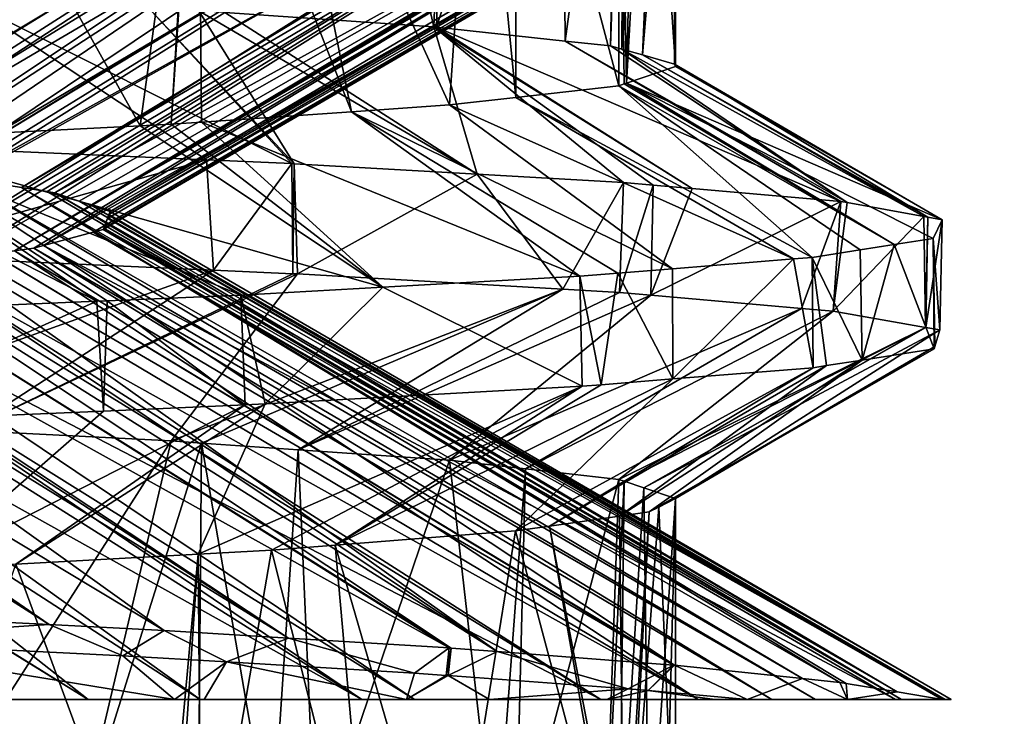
# Model space of a CAD drawing. Extents: x 0 to 200, y 18 to 95.
# Tile 410 of 491: x 183.37 to 185.14, y 61.2 to 62.45. Entities that reach past the tile are written whole.
import ezdxf

# ---------------------------------------------------------------- set-up
doc = ezdxf.new("R2010")
doc.units = 0

msp = doc.modelspace()

# ---------------------------------------------------------------- linework, layer by layer
for points in [[(185.626404, 67.22702, 35.617851), (185.626404, 22.227015, 35.617851), (182.969574, 22.227015, 33.419941)], [(182.969574, 67.22702, 33.419941), (185.626404, 67.22702, 35.617851), (182.969574, 22.227015, 33.419941)], [(182.969574, 67.22702, 58.580059), (182.969574, 22.227015, 58.580059), (185.626404, 22.227015, 56.382149)], [(185.626404, 67.22702, 56.382149), (182.969574, 67.22702, 58.580059), (185.626404, 22.227015, 56.382149)], [(183.279404, 63.169758, 40.175262), (183.685013, 63.148701, 40.789776), (182.116959, 62.262306, 41.242191)], [(183.946762, 63.171124, 42.694935), (183.739487, 62.46257, 42.158508), (184.115219, 62.437252, 43.120914)], [(184.143631, 63.157505, 43.214535), (183.946762, 63.171124, 42.694935), (184.115219, 62.437252, 43.120914)], [(182.116959, 62.262306, 41.242191), (183.685013, 63.148701, 40.789776), (182.382126, 62.245472, 41.665428)], [(183.685013, 63.148701, 40.789776), (183.736954, 63.145466, 40.890209), (182.382126, 62.245472, 41.665428)], [(182.382126, 62.245472, 41.665428), (183.736954, 63.145466, 40.890209), (182.462936, 62.240345, 41.794407)], [(183.736954, 63.145466, 40.890209), (183.87175, 63.137074, 41.150833), (182.462936, 62.240345, 41.794407)], [(184.143631, 63.157505, 43.214535), (184.115219, 62.437252, 43.120914), (184.120178, 62.436714, 43.142372)], [(184.345795, 63.134525, 44.130291), (184.143631, 63.157505, 43.214535), (184.120178, 62.436714, 43.142372)], [(182.462936, 62.240345, 41.794407), (183.87175, 63.137074, 41.150833), (182.492111, 62.238056, 41.855762)], [(183.87175, 63.137074, 41.150833), (184.127258, 63.12117, 41.644821), (182.492111, 62.238056, 41.855762)], [(184.345795, 63.134525, 44.130291), (184.120178, 62.436714, 43.142372), (184.351562, 62.411549, 44.14275)], [(184.447937, 63.122913, 44.592968), (184.345795, 63.134525, 44.130291), (184.351562, 62.411549, 44.14275)], [(182.492111, 62.238056, 41.855762), (184.127258, 63.12117, 41.644821), (182.707123, 62.221184, 42.307812)], [(182.707123, 62.221184, 42.307812), (184.127258, 63.12117, 41.644821), (182.801224, 62.213802, 42.505669)], [(184.127258, 63.12117, 41.644821), (184.186737, 63.117466, 41.759819), (182.801224, 62.213802, 42.505669)], [(182.801224, 62.213802, 42.505669), (184.186737, 63.117466, 41.759819), (182.895935, 62.206364, 42.704826)], [(184.186737, 63.117466, 41.759819), (184.448196, 63.096851, 42.431469), (182.895935, 62.206364, 42.704826)], [(184.447937, 63.122913, 44.592968), (184.351562, 62.411549, 44.14275), (184.433334, 62.402657, 44.496227)], [(184.457733, 63.119595, 44.728012), (184.447937, 63.122913, 44.592968), (184.433334, 62.402657, 44.496227)], [(184.457733, 63.119595, 44.728012), (184.433334, 62.402657, 44.496227), (184.4534, 62.396942, 44.728508)], [(184.521637, 63.097946, 45.608974), (184.457733, 63.119595, 44.728012), (184.4534, 62.396942, 44.728508)], [(182.895935, 62.206364, 42.704826), (184.448196, 63.096851, 42.431469), (182.987015, 62.196873, 42.971405)], [(182.987015, 62.196873, 42.971405), (184.448196, 63.096851, 42.431469), (183.057358, 62.189541, 43.177296)], [(184.448196, 63.096851, 42.431469), (184.582916, 63.086231, 42.777534), (183.057358, 62.189541, 43.177296)], [(184.521637, 63.097946, 45.608974), (184.4534, 62.396942, 44.728508), (184.490463, 62.386398, 45.15733)], [(184.549988, 63.088337, 46), (184.521637, 63.097946, 45.608974), (184.490463, 62.386398, 45.15733)], [(183.057358, 62.189541, 43.177296), (184.582916, 63.086231, 42.777534), (183.220306, 62.172554, 43.654224)], [(184.582916, 63.086231, 42.777534), (184.699768, 63.073479, 43.207832), (183.220306, 62.172554, 43.654224)], [(184.699768, 63.073479, 43.207832), (184.708389, 63.07254, 43.239563), (183.220306, 62.172554, 43.654224)], [(183.220306, 62.172554, 43.654224), (184.708389, 63.07254, 43.239563), (183.26619, 62.165287, 43.86488)], [(184.708389, 63.07254, 43.239563), (184.869125, 63.054996, 43.831474), (183.26619, 62.165287, 43.86488)], [(184.549988, 63.088337, 46), (184.490463, 62.386398, 45.15733), (184.548492, 62.369881, 45.828873)], [(184.502625, 63.0648, 46.959862), (184.549988, 63.088337, 46), (184.549988, 62.365692, 46)], [(184.549988, 63.088337, 46), (184.548492, 62.369881, 45.828873), (184.549988, 62.365692, 46)], [(183.26619, 62.165287, 43.86488), (184.869125, 63.054996, 43.831474), (183.374344, 62.14814, 44.362003)], [(184.869125, 63.054996, 43.831474), (184.907166, 63.04813, 44.068512), (183.374344, 62.14814, 44.362003)], [(184.262329, 63.030205, 48.35088), (184.449127, 63.057095, 47.269615), (184.447937, 62.33112, 47.407032)], [(184.449127, 63.057095, 47.269615), (184.457733, 62.334438, 47.271988), (184.447937, 62.33112, 47.407032)], [(184.449127, 63.057095, 47.269615), (184.478638, 63.061344, 47.098774), (184.462006, 62.335888, 47.212948)], [(184.449127, 63.057095, 47.269615), (184.462006, 62.335888, 47.212948), (184.457733, 62.334438, 47.271988)], [(184.502625, 63.0648, 46.959862), (184.549988, 62.365692, 46), (184.462006, 62.335888, 47.212948)], [(184.478638, 63.061344, 47.098774), (184.502625, 63.0648, 46.959862), (184.462006, 62.335888, 47.212948)], [(183.374344, 62.14814, 44.362003), (184.907166, 63.04813, 44.068512), (183.420624, 62.1408, 44.574749)], [(183.420624, 62.1408, 44.574749), (184.907166, 63.04813, 44.068512), (183.434372, 62.138622, 44.637962)], [(184.907166, 63.04813, 44.068512), (185.04213, 63.023766, 44.909794), (183.434372, 62.138622, 44.637962)], [(183.434372, 62.138622, 44.637962), (185.04213, 63.023766, 44.909794), (183.477798, 62.123734, 45.077522)], [(183.477798, 62.123734, 45.077522), (185.04213, 63.023766, 44.909794), (183.499435, 62.116318, 45.296543)], [(185.04213, 63.023766, 44.909794), (185.067856, 63.009884, 45.39439), (183.499435, 62.116318, 45.296543)], [(183.823685, 62.995613, 49.692619), (184.192703, 63.024715, 48.563858), (184.143631, 62.296524, 48.785465)], [(184.192703, 63.024715, 48.563858), (184.26297, 62.310089, 48.244911), (184.143631, 62.296524, 48.785465)], [(184.192703, 63.024715, 48.563858), (184.262329, 63.030205, 48.35088), (184.26297, 62.310089, 48.244911)], [(184.262329, 63.030205, 48.35088), (184.447937, 62.33112, 47.407032), (184.26297, 62.310089, 48.244911)], [(183.499435, 62.116318, 45.296543), (185.067856, 63.009884, 45.39439), (183.533493, 62.104641, 45.641262)], [(185.067856, 63.009884, 45.39439), (185.087234, 62.999424, 45.759663), (183.533493, 62.104641, 45.641262)], [(183.195892, 62.961018, 50.956955), (183.687607, 62.988113, 49.966686), (183.587372, 62.259098, 50.20652)], [(185.099991, 62.992538, 46), (185.067764, 62.975227, 46.607845), (183.522095, 62.075146, 46.516434)], [(183.528625, 62.092064, 46.014538), (185.099991, 62.992538, 46), (183.522095, 62.075146, 46.516434)], [(185.087234, 62.999424, 45.759663), (185.099991, 62.992538, 46), (183.528625, 62.092064, 46.014538)], [(183.531479, 62.099442, 45.795513), (185.087234, 62.999424, 45.759663), (183.528625, 62.092064, 46.014538)], [(183.533493, 62.104641, 45.641262), (185.087234, 62.999424, 45.759663), (183.531479, 62.099442, 45.795513)], [(183.687607, 62.988113, 49.966686), (183.643478, 62.261929, 50.105511), (183.587372, 62.259098, 50.20652)], [(183.691849, 62.988346, 49.95813), (183.6978, 62.265686, 49.96217), (183.643478, 62.261929, 50.105511)], [(183.687607, 62.988113, 49.966686), (183.691849, 62.988346, 49.95813), (183.643478, 62.261929, 50.105511)], [(183.691849, 62.988346, 49.95813), (183.823685, 62.995613, 49.692619), (183.967255, 62.284325, 49.250977)], [(183.691849, 62.988346, 49.95813), (183.967255, 62.284325, 49.250977), (183.6978, 62.265686, 49.96217)], [(183.823685, 62.995613, 49.692619), (184.143631, 62.296524, 48.785465), (183.967255, 62.284325, 49.250977)], [(185.067764, 62.975227, 46.607845), (185.042053, 62.961426, 47.092564), (183.502945, 62.067802, 46.733135)], [(183.521179, 62.072746, 46.587666), (185.067764, 62.975227, 46.607845), (183.502945, 62.067802, 46.733135)], [(183.522095, 62.075146, 46.516434), (185.067764, 62.975227, 46.607845), (183.521179, 62.072746, 46.587666)], [(183.195892, 62.961018, 50.956955), (183.587372, 62.259098, 50.20652), (183.087265, 62.23386, 51.10672)], [(185.042053, 62.961426, 47.092564), (184.890457, 62.934097, 48.035847), (183.413528, 62.043564, 47.446774)], [(183.502945, 62.067802, 46.733135), (185.042053, 62.961426, 47.092564), (183.413528, 62.043564, 47.446774)], [(183.396118, 62.038841, 47.585739), (184.890457, 62.934097, 48.035847), (183.361526, 62.033943, 47.726845)], [(184.890457, 62.934097, 48.035847), (184.868546, 62.930149, 48.172188), (183.361526, 62.033943, 47.726845)], [(183.413528, 62.043564, 47.446774), (184.890457, 62.934097, 48.035847), (183.396118, 62.038841, 47.585739)], [(183.361526, 62.033943, 47.726845), (184.857254, 62.928917, 48.213676), (183.258331, 62.019337, 48.147785)], [(184.857254, 62.928917, 48.213676), (184.68161, 62.909782, 48.859268), (183.258331, 62.019337, 48.147785)], [(184.868546, 62.930149, 48.172188), (184.857254, 62.928917, 48.213676), (183.361526, 62.033943, 47.726845)], [(183.156036, 62.00486, 48.565002), (184.582672, 62.899006, 49.2229), (182.9543, 61.98531, 49.108822)], [(184.582672, 62.899006, 49.2229), (184.411011, 62.885471, 49.663925), (182.9543, 61.98531, 49.108822)], [(183.189697, 62.009624, 48.4277), (184.68161, 62.909782, 48.859268), (183.156036, 62.00486, 48.565002)], [(184.68161, 62.909782, 48.859268), (184.582672, 62.899006, 49.2229), (183.156036, 62.00486, 48.565002)], [(183.258331, 62.019337, 48.147785), (184.68161, 62.909782, 48.859268), (183.189697, 62.009624, 48.4277)], [(182.9543, 61.98531, 49.108822), (184.411011, 62.885471, 49.663925), (182.877411, 61.977859, 49.316109)], [(184.411011, 62.885471, 49.663925), (184.186127, 62.867737, 50.241669), (182.877411, 61.977859, 49.316109)], [(182.671585, 61.960957, 49.772564), (184.079681, 62.861115, 50.447453), (182.571899, 61.953541, 49.968758)], [(184.079681, 62.861115, 50.447453), (183.688324, 62.83675, 51.203987), (182.571899, 61.953541, 49.968758)], [(182.806793, 61.971016, 49.506474), (184.144135, 62.865128, 50.322853), (182.671585, 61.960957, 49.772564)], [(184.144135, 62.865128, 50.322853), (184.079681, 62.861115, 50.447453), (182.671585, 61.960957, 49.772564)], [(182.877411, 61.977859, 49.316109), (184.186127, 62.867737, 50.241669), (182.806793, 61.971016, 49.506474)], [(184.186127, 62.867737, 50.241669), (184.144135, 62.865128, 50.322853), (182.806793, 61.971016, 49.506474)], [(183.68335, 62.836441, 51.213604), (183.220184, 62.812412, 51.91449), (181.943344, 61.912258, 51.017681)], [(182.221558, 61.929218, 50.59845), (183.68335, 62.836441, 51.213604), (181.943344, 61.912258, 51.017681)], [(183.688324, 62.83675, 51.203987), (183.68335, 62.836441, 51.213604), (182.221558, 61.929218, 50.59845)], [(182.342621, 61.9366, 50.416016), (183.688324, 62.83675, 51.203987), (182.221558, 61.929218, 50.59845)], [(182.351181, 61.937119, 50.403122), (183.688324, 62.83675, 51.203987), (182.342621, 61.9366, 50.416016)], [(182.571899, 61.953541, 49.968758), (183.688324, 62.83675, 51.203987), (182.351181, 61.937119, 50.403122)], [(183.266724, 62.488461, 41.216736), (183.129547, 62.223175, 40.042664), (183.706787, 62.197784, 40.968765)], [(183.601837, 62.471848, 41.805954), (183.266724, 62.488461, 41.216736), (183.85997, 62.191048, 41.214531)], [(183.266724, 62.488461, 41.216736), (183.706787, 62.197784, 40.968765), (183.85997, 62.191048, 41.214531)], [(183.693115, 62.465698, 42.039761), (183.601837, 62.471848, 41.805954), (183.864212, 62.190861, 41.22134)], [(183.601837, 62.471848, 41.805954), (183.85997, 62.191048, 41.214531), (183.864212, 62.190861, 41.22134)], [(183.739487, 62.46257, 42.158508), (183.693115, 62.465698, 42.039761), (184.193314, 62.171932, 41.964523)], [(183.693115, 62.465698, 42.039761), (183.864212, 62.190861, 41.22134), (184.193314, 62.171932, 41.964523)], [(184.115219, 62.437252, 43.120914), (183.739487, 62.46257, 42.158508), (184.193314, 62.171932, 41.964523)], [(184.120178, 62.436714, 43.142372), (184.115219, 62.437252, 43.120914), (184.580246, 62.146091, 43.001072)], [(184.115219, 62.437252, 43.120914), (184.509689, 62.152195, 42.748905), (184.580246, 62.146091, 43.001072)], [(184.115219, 62.437252, 43.120914), (184.456497, 62.156796, 42.558846), (184.509689, 62.152195, 42.748905)], [(184.115219, 62.437252, 43.120914), (184.193314, 62.171932, 41.964523), (184.456497, 62.156796, 42.558846)], [(184.351562, 62.411549, 44.14275), (184.120178, 62.436714, 43.142372), (184.846954, 62.123013, 43.954273)], [(184.120178, 62.436714, 43.142372), (184.580246, 62.146091, 43.001072), (184.846954, 62.123013, 43.954273)], [(184.433334, 62.402657, 44.496227), (184.351562, 62.411549, 44.14275), (184.858383, 62.120934, 44.042862)], [(184.351562, 62.411549, 44.14275), (184.846954, 62.123013, 43.954273), (184.858383, 62.120934, 44.042862)], [(184.4534, 62.396942, 44.728508), (184.433334, 62.402657, 44.496227), (184.858383, 62.120934, 44.042862)], [(184.490463, 62.386398, 45.15733), (184.4534, 62.396942, 44.728508), (184.996628, 62.095764, 45.113876)], [(184.4534, 62.396942, 44.728508), (184.858383, 62.120934, 44.042862), (184.996628, 62.095764, 45.113876)], [(184.548492, 62.369881, 45.828873), (184.490463, 62.386398, 45.15733), (185.003769, 62.094463, 45.169209)], [(184.490463, 62.386398, 45.15733), (184.996628, 62.095764, 45.113876), (185.003769, 62.094463, 45.169209)], [(184.462006, 62.335888, 47.212948), (184.549988, 62.365692, 46), (185.029434, 62.089794, 45.368027)], [(184.549988, 62.365692, 46), (184.548492, 62.369881, 45.828873), (185.029434, 62.089794, 45.368027)], [(184.548492, 62.369881, 45.828873), (185.003769, 62.094463, 45.169209), (185.029434, 62.089794, 45.368027)], [(184.26297, 62.310089, 48.244911), (184.447937, 62.33112, 47.407032), (184.795898, 62.022354, 48.249577)], [(184.447937, 62.33112, 47.407032), (184.457733, 62.334438, 47.271988), (184.943207, 62.045353, 47.272163)], [(184.447937, 62.33112, 47.407032), (184.882233, 62.035835, 47.67672), (184.795898, 62.022354, 48.249577)], [(184.447937, 62.33112, 47.407032), (184.943207, 62.045353, 47.272163), (184.882233, 62.035835, 47.67672)], [(184.457733, 62.334438, 47.271988), (184.462006, 62.335888, 47.212948), (184.943207, 62.045353, 47.272163)], [(184.462006, 62.335888, 47.212948), (185.013382, 62.056305, 46.806618), (184.943207, 62.045353, 47.272163)], [(184.462006, 62.335888, 47.212948), (185.029434, 62.089794, 45.368027), (185.013382, 62.056305, 46.806618)], [(183.967255, 62.284325, 49.250977), (184.143631, 62.296524, 48.785465), (184.544556, 62.001873, 49.092533)], [(184.143631, 62.296524, 48.785465), (184.26297, 62.310089, 48.244911), (184.762238, 62.019611, 48.362446)], [(184.143631, 62.296524, 48.785465), (184.762238, 62.019611, 48.362446), (184.544556, 62.001873, 49.092533)], [(184.26297, 62.310089, 48.244911), (184.795898, 62.022354, 48.249577), (184.762238, 62.019611, 48.362446)], [(183.6978, 62.265686, 49.96217), (183.967255, 62.284325, 49.250977), (184.377731, 61.988274, 49.652081)], [(183.967255, 62.284325, 49.250977), (184.446289, 61.993862, 49.422142), (184.377731, 61.988274, 49.652081)], [(183.967255, 62.284325, 49.250977), (184.544556, 62.001873, 49.092533), (184.446289, 61.993862, 49.422142)], [(183.017181, 61.382652, 39.789715), (181.999359, 62.269775, 41.054474), (183.423767, 61.361843, 40.39299)], [(181.999359, 62.269775, 41.054474), (182.116959, 62.262306, 41.242191), (183.423767, 61.361843, 40.39299)], [(183.423767, 61.361843, 40.39299), (182.116959, 62.262306, 41.242191), (183.630676, 61.351254, 40.700005)], [(182.116959, 62.262306, 41.242191), (182.382126, 62.245472, 41.665428), (183.630676, 61.351254, 40.700005)], [(183.087265, 62.23386, 51.10672), (183.587372, 62.259098, 50.20652), (184.023972, 61.968636, 50.416664)], [(183.587372, 62.259098, 50.20652), (183.643478, 62.261929, 50.105511), (184.023972, 61.968636, 50.416664)], [(183.643478, 62.261929, 50.105511), (183.6978, 62.265686, 49.96217), (184.023972, 61.968636, 50.416664)], [(183.6978, 62.265686, 49.96217), (184.377731, 61.988274, 49.652081), (184.023972, 61.968636, 50.416664)], [(183.630676, 61.351254, 40.700005), (182.382126, 62.245472, 41.665428), (183.854401, 61.337593, 41.121899)], [(182.382126, 62.245472, 41.665428), (182.462936, 62.240345, 41.794407), (183.854401, 61.337593, 41.121899)], [(182.462936, 62.240345, 41.794407), (182.492111, 62.238056, 41.855762), (183.854401, 61.337593, 41.121899)], [(183.854401, 61.337593, 41.121899), (182.492111, 62.238056, 41.855762), (184.143158, 61.319965, 41.666428)], [(182.492111, 62.238056, 41.855762), (182.707123, 62.221184, 42.307812), (184.143158, 61.319965, 41.666428)], [(182.957947, 62.227333, 51.339497), (183.087265, 62.23386, 51.10672), (183.509857, 61.94342, 51.365265)], [(182.957947, 62.227333, 51.339497), (183.509857, 61.94342, 51.365265), (182.987976, 61.921165, 52.164799)], [(183.087265, 62.23386, 51.10672), (183.528275, 61.944206, 51.337048), (183.509857, 61.94342, 51.365265)], [(183.087265, 62.23386, 51.10672), (183.768265, 61.954437, 50.96936), (183.528275, 61.944206, 51.337048)], [(183.087265, 62.23386, 51.10672), (184.023972, 61.968636, 50.416664), (183.768265, 61.954437, 50.96936)], [(183.706787, 62.197784, 40.968765), (183.129547, 62.223175, 40.042664), (183.099396, 62.026653, 39.990429)], [(184.143158, 61.319965, 41.666428), (182.707123, 62.221184, 42.307812), (184.146851, 61.319687, 41.675602)], [(182.707123, 62.221184, 42.307812), (182.801224, 62.213802, 42.505669), (184.146851, 61.319687, 41.675602)], [(184.146851, 61.319687, 41.675602), (182.801224, 62.213802, 42.505669), (184.229553, 61.313347, 41.881145)], [(182.801224, 62.213802, 42.505669), (182.895935, 62.206364, 42.704826), (184.229553, 61.313347, 41.881145)], [(182.895935, 62.206364, 42.704826), (182.987015, 62.196873, 42.971405), (184.229553, 61.313347, 41.881145)], [(184.229553, 61.313347, 41.881145), (182.987015, 62.196873, 42.971405), (184.54631, 61.289074, 42.668308)], [(182.987015, 62.196873, 42.971405), (183.057358, 62.189541, 43.177296), (184.54631, 61.289074, 42.668308)], [(184.54631, 61.289074, 42.668308), (183.057358, 62.189541, 43.177296), (184.548096, 61.288937, 42.672737)], [(183.057358, 62.189541, 43.177296), (183.220306, 62.172554, 43.654224), (184.548096, 61.288937, 42.672737)], [(183.706787, 62.197784, 40.968765), (183.099396, 62.026653, 39.990429), (183.71936, 61.999329, 40.984501)], [(183.85997, 62.191048, 41.214531), (183.706787, 62.197784, 40.968765), (183.71936, 61.999329, 40.984501)], [(183.85997, 62.191048, 41.214531), (183.71936, 61.999329, 40.984501), (183.862045, 61.993042, 41.213291)], [(183.864212, 62.190861, 41.22134), (183.85997, 62.191048, 41.214531), (183.862045, 61.993042, 41.213291)], [(183.864212, 62.190861, 41.22134), (183.862045, 61.993042, 41.213291), (183.870575, 61.992664, 41.226959)], [(184.193314, 62.171932, 41.964523), (183.864212, 62.190861, 41.22134), (183.870575, 61.992664, 41.226959)], [(184.548096, 61.288937, 42.672737), (183.220306, 62.172554, 43.654224), (184.778305, 61.264801, 43.484253)], [(183.220306, 62.172554, 43.654224), (183.26619, 62.165287, 43.86488), (184.778305, 61.264801, 43.484253)], [(184.193314, 62.171932, 41.964523), (183.870575, 61.992664, 41.226959), (184.347183, 61.96497, 42.314075)], [(184.456497, 62.156796, 42.558846), (184.193314, 62.171932, 41.964523), (184.347183, 61.96497, 42.314075)], [(184.778305, 61.264801, 43.484253), (183.26619, 62.165287, 43.86488), (184.845398, 61.257763, 43.720821)], [(183.26619, 62.165287, 43.86488), (183.374344, 62.14814, 44.362003), (184.845398, 61.257763, 43.720821)], [(184.456497, 62.156796, 42.558846), (184.347183, 61.96497, 42.314075), (184.449463, 61.959026, 42.547344)], [(184.509689, 62.152195, 42.748905), (184.456497, 62.156796, 42.558846), (184.449463, 61.959026, 42.547344)], [(184.509689, 62.152195, 42.748905), (184.449463, 61.959026, 42.547344), (184.50589, 61.954121, 42.749996)], [(184.580246, 62.146091, 43.001072), (184.509689, 62.152195, 42.748905), (184.50589, 61.954121, 42.749996)], [(184.856598, 61.255898, 43.786236), (183.374344, 62.14814, 44.362003), (184.948257, 61.240585, 44.322025)], [(183.374344, 62.14814, 44.362003), (183.420624, 62.1408, 44.574749), (184.948257, 61.240585, 44.322025)], [(184.845398, 61.257763, 43.720821), (183.374344, 62.14814, 44.362003), (184.856598, 61.255898, 43.786236)], [(183.420624, 62.1408, 44.574749), (183.434372, 62.138622, 44.637962), (184.948257, 61.240585, 44.322025)], [(184.948257, 61.240585, 44.322025), (183.434372, 62.138622, 44.637962), (185.02948, 61.227016, 44.796772)], [(183.434372, 62.138622, 44.637962), (183.477798, 62.123734, 45.077522), (185.02948, 61.227016, 44.796772)], [(184.846954, 62.123013, 43.954273), (184.580246, 62.146091, 43.001072), (184.50589, 61.954121, 42.749996)], [(183.477798, 62.123734, 45.077522), (185.035019, 61.227016, 45.171268), (185.02948, 61.227016, 44.796772)], [(183.477798, 62.123734, 45.077522), (183.499435, 62.116318, 45.296543), (185.035019, 61.227016, 45.171268)], [(184.846954, 62.123013, 43.954273), (184.50589, 61.954121, 42.749996), (184.776413, 61.930611, 43.721466)], [(184.846954, 62.123013, 43.954273), (184.776413, 61.930611, 43.721466), (184.833344, 61.925663, 43.925945)], [(184.858383, 62.120934, 44.042862), (184.846954, 62.123013, 43.954273), (184.833344, 61.925663, 43.925945)], [(184.996628, 62.095764, 45.113876), (184.858383, 62.120934, 44.042862), (184.833344, 61.925663, 43.925945)], [(183.499435, 62.116318, 45.296543), (185.04567, 61.227016, 45.889671), (185.035019, 61.227016, 45.171268)], [(183.499435, 62.116318, 45.296543), (183.533493, 62.104641, 45.641262), (185.04567, 61.227016, 45.889671)], [(183.531479, 62.099442, 45.795513), (183.528625, 62.092064, 46.014538), (185.033905, 61.227016, 46.016769)], [(183.533493, 62.104641, 45.641262), (183.531479, 62.099442, 45.795513), (185.04567, 61.227016, 45.889671)], [(183.531479, 62.099442, 45.795513), (185.033905, 61.227016, 46.016769), (185.04567, 61.227016, 45.889671)], [(183.528625, 62.092064, 46.014538), (183.522095, 62.075146, 46.516434), (185.033905, 61.227016, 46.016769)], [(184.996628, 62.095764, 45.113876), (184.833344, 61.925663, 43.925945), (184.999451, 61.89642, 45.169865)], [(185.003769, 62.094463, 45.169209), (184.996628, 62.095764, 45.113876), (184.999451, 61.89642, 45.169865)], [(185.003769, 62.094463, 45.169209), (184.999451, 61.89642, 45.169865), (185.000137, 61.896297, 45.175056)], [(185.029434, 62.089794, 45.368027), (185.003769, 62.094463, 45.169209), (185.000137, 61.896297, 45.175056)], [(185.029434, 62.089794, 45.368027), (185.000137, 61.896297, 45.175056), (185.025513, 61.89183, 45.365059)], [(185.013382, 62.056305, 46.806618), (185.029434, 62.089794, 45.368027), (185.025513, 61.89183, 45.365059)], [(183.502945, 62.067802, 46.733135), (183.413528, 62.043564, 47.446774), (184.945648, 61.227016, 46.970642)], [(183.521179, 62.072746, 46.587666), (183.502945, 62.067802, 46.733135), (184.956268, 61.227016, 46.855839)], [(183.502945, 62.067802, 46.733135), (184.945648, 61.227016, 46.970642), (184.956268, 61.227016, 46.855839)], [(183.522095, 62.075146, 46.516434), (183.521179, 62.072746, 46.587666), (184.956268, 61.227016, 46.855839)], [(183.522095, 62.075146, 46.516434), (184.956268, 61.227016, 46.855839), (185.033905, 61.227016, 46.016769)], [(184.943207, 62.045353, 47.272163), (185.013382, 62.056305, 46.806618), (185.014877, 61.857796, 46.824989)], [(185.013382, 62.056305, 46.806618), (185.01619, 61.862003, 46.644642), (185.014877, 61.857796, 46.824989)], [(185.013382, 62.056305, 46.806618), (185.025513, 61.89183, 45.365059), (185.01619, 61.862003, 46.644642)], [(183.361526, 62.033943, 47.726845), (183.258331, 62.019337, 48.147785), (184.590698, 61.227016, 48.485191)], [(183.396118, 62.038841, 47.585739), (183.361526, 62.033943, 47.726845), (184.72316, 61.227016, 48.06517)], [(183.361526, 62.033943, 47.726845), (184.590698, 61.227016, 48.485191), (184.72316, 61.227016, 48.06517)], [(183.413528, 62.043564, 47.446774), (183.396118, 62.038841, 47.585739), (184.801651, 61.227016, 47.679073)], [(183.396118, 62.038841, 47.585739), (184.72316, 61.227016, 48.06517), (184.801651, 61.227016, 47.679073)], [(183.413528, 62.043564, 47.446774), (184.801651, 61.227016, 47.679073), (184.945648, 61.227016, 46.970642)], [(184.795898, 62.022354, 48.249577), (184.882233, 62.035835, 47.67672), (184.885818, 61.837685, 47.677288)], [(184.882233, 62.035835, 47.67672), (184.943207, 62.045353, 47.272163), (184.885818, 61.837685, 47.677288)], [(184.943207, 62.045353, 47.272163), (185.014877, 61.857796, 46.824989), (184.885818, 61.837685, 47.677288)], [(183.71936, 61.999329, 40.984501), (183.099396, 62.026653, 39.990429), (182.957947, 61.726696, 40.660503)], [(183.258331, 62.019337, 48.147785), (183.189697, 62.009624, 48.4277), (184.590698, 61.227016, 48.485191)], [(184.544556, 62.001873, 49.092533), (184.762238, 62.019611, 48.362446), (184.545349, 61.803638, 49.092697)], [(184.762238, 62.019611, 48.362446), (184.797485, 61.823917, 48.260754), (184.545349, 61.803638, 49.092697)], [(184.762238, 62.019611, 48.362446), (184.795898, 62.022354, 48.249577), (184.797485, 61.823917, 48.260754)], [(184.795898, 62.022354, 48.249577), (184.821457, 61.827652, 48.102436), (184.797485, 61.823917, 48.260754)], [(184.795898, 62.022354, 48.249577), (184.885818, 61.837685, 47.677288), (184.821457, 61.827652, 48.102436)], [(183.156036, 62.00486, 48.565002), (182.9543, 61.98531, 49.108822), (184.415604, 61.227016, 49.040337)], [(183.71936, 61.999329, 40.984501), (182.957947, 61.726696, 40.660503), (183.275894, 61.710651, 41.232822)], [(183.189697, 62.009624, 48.4277), (183.156036, 62.00486, 48.565002), (184.415604, 61.227016, 49.040337)], [(183.189697, 62.009624, 48.4277), (184.415604, 61.227016, 49.040337), (184.590698, 61.227016, 48.485191)], [(183.862045, 61.993042, 41.213291), (183.71936, 61.999329, 40.984501), (183.275894, 61.710651, 41.232822)], [(183.870575, 61.992664, 41.226959), (183.862045, 61.993042, 41.213291), (183.275894, 61.710651, 41.232822)], [(184.377731, 61.988274, 49.652081), (184.446289, 61.993862, 49.422142), (184.416519, 61.793278, 49.517799)], [(184.446289, 61.993862, 49.422142), (184.545349, 61.803638, 49.092697), (184.416519, 61.793278, 49.517799)], [(184.446289, 61.993862, 49.422142), (184.544556, 62.001873, 49.092533), (184.545349, 61.803638, 49.092697)], [(182.877411, 61.977859, 49.316109), (182.806793, 61.971016, 49.506474), (183.986069, 61.227016, 50.026997)], [(182.9543, 61.98531, 49.108822), (182.877411, 61.977859, 49.316109), (184.08075, 61.227016, 49.809498)], [(182.877411, 61.977859, 49.316109), (183.986069, 61.227016, 50.026997), (184.08075, 61.227016, 49.809498)], [(182.9543, 61.98531, 49.108822), (184.08075, 61.227016, 49.809498), (184.415604, 61.227016, 49.040337)], [(183.870575, 61.992664, 41.226959), (183.275894, 61.710651, 41.232822), (183.643478, 61.692101, 41.894489)], [(184.347183, 61.96497, 42.314075), (183.870575, 61.992664, 41.226959), (183.643478, 61.692101, 41.894489)], [(184.023972, 61.968636, 50.416664), (184.377731, 61.988274, 49.652081), (184.382126, 61.790516, 49.63129)], [(184.377731, 61.988274, 49.652081), (184.416519, 61.793278, 49.517799), (184.382126, 61.790516, 49.63129)], [(182.671585, 61.960957, 49.772564), (182.571899, 61.953541, 49.968758), (183.695404, 61.227016, 50.541916)], [(182.806793, 61.971016, 49.506474), (182.671585, 61.960957, 49.772564), (183.986069, 61.227016, 50.026997)], [(182.671585, 61.960957, 49.772564), (183.695404, 61.227016, 50.541916), (183.986069, 61.227016, 50.026997)], [(184.347183, 61.96497, 42.314075), (183.643478, 61.692101, 41.894489), (183.6978, 61.688343, 42.03783)], [(184.347183, 61.96497, 42.314075), (183.6978, 61.688343, 42.03783), (183.871704, 61.676315, 42.496811)], [(183.768265, 61.954437, 50.96936), (184.023972, 61.968636, 50.416664), (183.812515, 61.758949, 50.859894)], [(184.023972, 61.968636, 50.416664), (184.382126, 61.790516, 49.63129), (183.812515, 61.758949, 50.859894)], [(184.449463, 61.959026, 42.547344), (184.347183, 61.96497, 42.314075), (183.871704, 61.676315, 42.496811)], [(184.50589, 61.954121, 42.749996), (184.449463, 61.959026, 42.547344), (183.871704, 61.676315, 42.496811)], [(182.571899, 61.953541, 49.968758), (182.351181, 61.937119, 50.403122), (183.494202, 61.227016, 50.898357)], [(182.571899, 61.953541, 49.968758), (183.494202, 61.227016, 50.898357), (183.695404, 61.227016, 50.541916)], [(182.987976, 61.921165, 52.164799), (183.509857, 61.94342, 51.365265), (183.02507, 61.724667, 52.10183)], [(183.509857, 61.94342, 51.365265), (183.521469, 61.745995, 51.332798), (183.02507, 61.724667, 52.10183)], [(183.509857, 61.94342, 51.365265), (183.528275, 61.944206, 51.337048), (183.521469, 61.745995, 51.332798)], [(183.528275, 61.944206, 51.337048), (183.776321, 61.756947, 50.937981), (183.521469, 61.745995, 51.332798)], [(183.528275, 61.944206, 51.337048), (183.768265, 61.954437, 50.96936), (183.776321, 61.756947, 50.937981)], [(183.768265, 61.954437, 50.96936), (183.812515, 61.758949, 50.859894), (183.776321, 61.756947, 50.937981)], [(184.50589, 61.954121, 42.749996), (183.871704, 61.676315, 42.496811), (184.143631, 61.657509, 43.214535)], [(184.776413, 61.930611, 43.721466), (184.50589, 61.954121, 42.749996), (184.143631, 61.657509, 43.214535)], [(182.351181, 61.937119, 50.403122), (182.342621, 61.9366, 50.416016), (183.494202, 61.227016, 50.898357)], [(182.342621, 61.9366, 50.416016), (183.25473, 61.227016, 51.238258), (183.494202, 61.227016, 50.898357)], [(184.776413, 61.930611, 43.721466), (184.143631, 61.657509, 43.214535), (184.280365, 61.641964, 43.833866)], [(184.833344, 61.925663, 43.925945), (184.776413, 61.930611, 43.721466), (184.280365, 61.641964, 43.833866)], [(184.833344, 61.925663, 43.925945), (184.280365, 61.641964, 43.833866), (184.447937, 61.622913, 44.592968)], [(184.999451, 61.89642, 45.169865), (184.833344, 61.925663, 43.925945), (184.447937, 61.622913, 44.592968)], [(184.999451, 61.89642, 45.169865), (184.447937, 61.622913, 44.592968), (184.457733, 61.619595, 44.728012)], [(184.999451, 61.89642, 45.169865), (184.457733, 61.619595, 44.728012), (184.493057, 61.607628, 45.214996)], [(185.000137, 61.896297, 45.175056), (184.999451, 61.89642, 45.169865), (184.493057, 61.607628, 45.214996)], [(185.025513, 61.89183, 45.365059), (185.000137, 61.896297, 45.175056), (184.493057, 61.607628, 45.214996)], [(185.025513, 61.89183, 45.365059), (184.493057, 61.607628, 45.214996), (184.549988, 61.588341, 46)], [(185.01619, 61.862003, 46.644642), (185.025513, 61.89183, 45.365059), (184.549988, 61.588341, 46)], [(184.885818, 61.837685, 47.677288), (185.014877, 61.857796, 46.824989), (184.502625, 61.5648, 46.959862)], [(185.014877, 61.857796, 46.824989), (184.51976, 61.573315, 46.612698), (184.502625, 61.5648, 46.959862)], [(185.014877, 61.857796, 46.824989), (185.01619, 61.862003, 46.644642), (184.51976, 61.573315, 46.612698)], [(185.01619, 61.862003, 46.644642), (184.549988, 61.588341, 46), (184.51976, 61.573315, 46.612698)], [(184.821457, 61.827652, 48.102436), (184.885818, 61.837685, 47.677288), (184.449127, 61.557095, 47.269615)], [(184.885818, 61.837685, 47.677288), (184.502625, 61.5648, 46.959862), (184.449127, 61.557095, 47.269615)], [(184.545349, 61.803638, 49.092697), (184.797485, 61.823917, 48.260754), (184.262329, 61.530205, 48.35088)], [(184.797485, 61.823917, 48.260754), (184.323273, 61.538979, 47.998085), (184.262329, 61.530205, 48.35088)], [(184.797485, 61.823917, 48.260754), (184.821457, 61.827652, 48.102436), (184.323273, 61.538979, 47.998085)], [(184.821457, 61.827652, 48.102436), (184.449127, 61.557095, 47.269615), (184.323273, 61.538979, 47.998085)], [(184.416519, 61.793278, 49.517799), (184.545349, 61.803638, 49.092697), (183.938004, 61.504627, 49.342937)], [(184.545349, 61.803638, 49.092697), (184.262329, 61.530205, 48.35088), (183.938004, 61.504627, 49.342937)], [(183.812515, 61.758949, 50.859894), (184.382126, 61.790516, 49.63129), (183.691849, 61.488346, 49.95813)], [(184.382126, 61.790516, 49.63129), (183.823685, 61.495609, 49.692619), (183.691849, 61.488346, 49.95813)], [(184.382126, 61.790516, 49.63129), (183.938004, 61.504627, 49.342937), (183.823685, 61.495609, 49.692619)], [(184.382126, 61.790516, 49.63129), (184.416519, 61.793278, 49.517799), (183.938004, 61.504627, 49.342937)], [(183.02507, 61.724667, 52.10183), (183.521469, 61.745995, 51.332798), (183.195892, 61.461018, 50.956955)], [(183.521469, 61.745995, 51.332798), (183.776321, 61.756947, 50.937981), (183.195892, 61.461018, 50.956955)], [(183.776321, 61.756947, 50.937981), (183.364136, 61.470287, 50.61813), (183.195892, 61.461018, 50.956955)], [(183.776321, 61.756947, 50.937981), (183.812515, 61.758949, 50.859894), (183.364136, 61.470287, 50.61813)], [(183.812515, 61.758949, 50.859894), (183.691849, 61.488346, 49.95813), (183.364136, 61.470287, 50.61813)], [(183.643478, 61.692101, 41.894489), (183.275894, 61.710651, 41.232822), (183.195892, 60.993015, 41.043045)], [(183.643478, 61.692101, 41.894489), (183.195892, 60.993015, 41.043045), (183.474899, 60.977638, 41.604954)], [(183.6978, 61.688343, 42.03783), (183.643478, 61.692101, 41.894489), (183.474899, 60.977638, 41.604954)], [(183.6978, 61.688343, 42.03783), (183.474899, 60.977638, 41.604954), (183.691849, 60.965683, 42.04187)], [(183.6978, 61.688343, 42.03783), (183.691849, 60.965683, 42.04187), (183.823685, 60.95842, 42.307381)], [(183.871704, 61.676315, 42.496811), (183.6978, 61.688343, 42.03783), (183.823685, 60.95842, 42.307381)], [(183.871704, 61.676315, 42.496811), (183.823685, 60.95842, 42.307381), (183.903564, 60.952118, 42.55172)], [(184.143631, 61.657509, 43.214535), (183.871704, 61.676315, 42.496811), (183.903564, 60.952118, 42.55172)], [(184.143631, 61.657509, 43.214535), (183.903564, 60.952118, 42.55172), (184.227219, 60.926594, 43.541714)], [(184.280365, 61.641964, 43.833866), (184.143631, 61.657509, 43.214535), (184.227219, 60.926594, 43.541714)], [(184.280365, 61.641964, 43.833866), (184.227219, 60.926594, 43.541714), (184.262329, 60.923824, 43.64912)], [(184.447937, 61.622913, 44.592968), (184.280365, 61.641964, 43.833866), (184.262329, 60.923824, 43.64912)], [(184.447937, 61.622913, 44.592968), (184.262329, 60.923824, 43.64912), (184.42305, 60.900688, 44.57951)], [(184.457733, 61.619595, 44.728012), (184.447937, 61.622913, 44.592968), (184.42305, 60.900688, 44.57951)], [(184.457733, 61.619595, 44.728012), (184.42305, 60.900688, 44.57951), (184.449127, 60.896935, 44.730385)], [(184.493057, 61.607628, 45.214996), (184.457733, 61.619595, 44.728012), (184.449127, 60.896935, 44.730385)], [(184.493057, 61.607628, 45.214996), (184.449127, 60.896935, 44.730385), (184.502625, 60.889233, 45.040138)], [(184.549988, 61.588341, 46), (184.493057, 61.607628, 45.214996), (184.502625, 60.889233, 45.040138)], [(184.549988, 61.588341, 46), (184.502625, 60.889233, 45.040138), (184.531631, 60.874821, 45.627796)], [(184.51976, 61.573315, 46.612698), (184.549988, 61.588341, 46), (184.549988, 60.865688, 46)], [(184.549988, 61.588341, 46), (184.531631, 60.874821, 45.627796), (184.549988, 60.865688, 46)], [(184.51976, 61.573315, 46.612698), (184.549988, 60.865688, 46), (184.465683, 60.837132, 47.162289)], [(184.502625, 61.5648, 46.959862), (184.51976, 61.573315, 46.612698), (184.465683, 60.837132, 47.162289)], [(184.323273, 61.538979, 47.998085), (184.449127, 61.557095, 47.269615), (184.457733, 60.834438, 47.271988)], [(184.449127, 61.557095, 47.269615), (184.502625, 61.5648, 46.959862), (184.457733, 60.834438, 47.271988)], [(184.502625, 61.5648, 46.959862), (184.465683, 60.837132, 47.162289), (184.457733, 60.834438, 47.271988)], [(184.262329, 61.530205, 48.35088), (184.323273, 61.538979, 47.998085), (184.447937, 60.83112, 47.407032)], [(184.323273, 61.538979, 47.998085), (184.457733, 60.834438, 47.271988), (184.447937, 60.83112, 47.407032)], [(183.938004, 61.504627, 49.342937), (184.262329, 61.530205, 48.35088), (184.143631, 60.796524, 48.785465)], [(184.262329, 61.530205, 48.35088), (184.447937, 60.83112, 47.407032), (184.143631, 60.796524, 48.785465)], [(183.823685, 61.495609, 49.692619), (183.938004, 61.504627, 49.342937), (184.002243, 60.786743, 49.158638)], [(183.938004, 61.504627, 49.342937), (184.143631, 60.796524, 48.785465), (184.002243, 60.786743, 49.158638)], [(183.364136, 61.470287, 50.61813), (183.691849, 61.488346, 49.95813), (183.625107, 60.761002, 50.138592)], [(183.691849, 61.488346, 49.95813), (183.643478, 60.761929, 50.105511), (183.625107, 60.761002, 50.138592)], [(183.691849, 61.488346, 49.95813), (183.6978, 60.765686, 49.96217), (183.643478, 60.761929, 50.105511)], [(183.691849, 61.488346, 49.95813), (183.823685, 61.495609, 49.692619), (183.6978, 60.765686, 49.96217)], [(183.823685, 61.495609, 49.692619), (184.002243, 60.786743, 49.158638), (183.6978, 60.765686, 49.96217)], [(183.364136, 61.470287, 50.61813), (183.625107, 60.761002, 50.138592), (183.115402, 60.735283, 51.056084)], [(183.017181, 61.382652, 39.789715), (183.423767, 61.361843, 40.39299), (182.9953, 61.334019, 39.76981)], [(182.9953, 61.334019, 39.76981), (183.423767, 61.361843, 40.39299), (183.556656, 61.305908, 40.576523)], [(183.423767, 61.361843, 40.39299), (183.630676, 61.351254, 40.700005), (183.556656, 61.305908, 40.576523)], [(183.556656, 61.305908, 40.576523), (183.630676, 61.351254, 40.700005), (183.742966, 61.294819, 40.9165)], [(183.630676, 61.351254, 40.700005), (183.854401, 61.337593, 41.121899), (183.742966, 61.294819, 40.9165)], [(182.9953, 61.334019, 39.76981), (183.649185, 61.227016, 40.970505), (183.099701, 61.227016, 40.184013)], [(182.9953, 61.334019, 39.76981), (183.556656, 61.305908, 40.576523), (183.649185, 61.227016, 40.970505)], [(183.742966, 61.294819, 40.9165), (183.854401, 61.337593, 41.121899), (184.08075, 61.274715, 41.532921)], [(183.854401, 61.337593, 41.121899), (184.143158, 61.319965, 41.666428), (184.08075, 61.274715, 41.532921)], [(183.556656, 61.305908, 40.576523), (183.742966, 61.294819, 40.9165), (183.649185, 61.227016, 40.970505)], [(184.08075, 61.274715, 41.532921), (184.143158, 61.319965, 41.666428), (184.137466, 61.270504, 41.668755)], [(184.143158, 61.319965, 41.666428), (184.146851, 61.319687, 41.675602), (184.137466, 61.270504, 41.668755)], [(184.137466, 61.270504, 41.668755), (184.146851, 61.319687, 41.675602), (184.141312, 61.270222, 41.677948)], [(184.146851, 61.319687, 41.675602), (184.229553, 61.313347, 41.881145), (184.141312, 61.270222, 41.677948)], [(184.141312, 61.270222, 41.677948), (184.229553, 61.313347, 41.881145), (184.465118, 61.246185, 42.453419)], [(184.229553, 61.313347, 41.881145), (184.54631, 61.289074, 42.668308), (184.465118, 61.246185, 42.453419)], [(183.742966, 61.294819, 40.9165), (183.702652, 61.227016, 41.047035), (183.649185, 61.227016, 40.970505)], [(183.742966, 61.294819, 40.9165), (184.066147, 61.227016, 41.702999), (183.702652, 61.227016, 41.047035)], [(183.742966, 61.294819, 40.9165), (184.08075, 61.274715, 41.532921), (184.066147, 61.227016, 41.702999)], [(184.465118, 61.246185, 42.453419), (184.54631, 61.289074, 42.668308), (184.500992, 61.243523, 42.539352)], [(184.54631, 61.289074, 42.668308), (184.548096, 61.288937, 42.672737), (184.500992, 61.243523, 42.539352)], [(184.500992, 61.243523, 42.539352), (184.548096, 61.288937, 42.672737), (184.678986, 61.227016, 43.085289)], [(184.548096, 61.288937, 42.672737), (184.778305, 61.264801, 43.484253), (184.678986, 61.227016, 43.085289)], [(184.08075, 61.274715, 41.532921), (184.137466, 61.270504, 41.668755), (184.066147, 61.227016, 41.702999)], [(184.137466, 61.270504, 41.668755), (184.141312, 61.270222, 41.677948), (184.066147, 61.227016, 41.702999)], [(184.141312, 61.270222, 41.677948), (184.215332, 61.227016, 41.972225), (184.066147, 61.227016, 41.702999)], [(184.141312, 61.270222, 41.677948), (184.465118, 61.246185, 42.453419), (184.215332, 61.227016, 41.972225)], [(184.778305, 61.264801, 43.484253), (184.859192, 61.227016, 43.785805), (184.678986, 61.227016, 43.085289)], [(184.778305, 61.264801, 43.484253), (184.845398, 61.257763, 43.720821), (184.859192, 61.227016, 43.785805)], [(184.845398, 61.257763, 43.720821), (184.856598, 61.255898, 43.786236), (184.859192, 61.227016, 43.785805)], [(184.856598, 61.255898, 43.786236), (184.948257, 61.240585, 44.322025), (184.859192, 61.227016, 43.785805)], [(184.465118, 61.246185, 42.453419), (184.426743, 61.227016, 42.467987), (184.215332, 61.227016, 41.972225)], [(184.465118, 61.246185, 42.453419), (184.500992, 61.243523, 42.539352), (184.426743, 61.227016, 42.467987)], [(184.500992, 61.243523, 42.539352), (184.620483, 61.227016, 42.922314), (184.426743, 61.227016, 42.467987)], [(184.500992, 61.243523, 42.539352), (184.678986, 61.227016, 43.085289), (184.620483, 61.227016, 42.922314)], [(184.948257, 61.240585, 44.322025), (185.02948, 61.227016, 44.796772), (184.859192, 61.227016, 43.785805)], [(183.649185, 61.227016, 40.970505), (182.105011, 61.227016, 42.166035), (183.099701, 61.227016, 40.184013)], [(183.702652, 61.227016, 41.047035), (182.105011, 61.227016, 42.166035), (183.649185, 61.227016, 40.970505)], [(184.066147, 61.227016, 41.702999), (182.105011, 61.227016, 42.166035), (183.702652, 61.227016, 41.047035)], [(184.215332, 61.227016, 41.972225), (182.105011, 61.227016, 42.166035), (184.066147, 61.227016, 41.702999)], [(182.810257, 61.227016, 44.025646), (182.105011, 61.227016, 42.166035), (184.215332, 61.227016, 41.972225)], [(184.415604, 61.227016, 49.040337), (182.105011, 61.227016, 49.833965), (182.810257, 61.227016, 47.974354)], [(184.08075, 61.227016, 49.809498), (182.105011, 61.227016, 49.833965), (184.415604, 61.227016, 49.040337)], [(183.986069, 61.227016, 50.026997), (182.105011, 61.227016, 49.833965), (184.08075, 61.227016, 49.809498)], [(183.986069, 61.227016, 50.026997), (183.695404, 61.227016, 50.541916), (182.105011, 61.227016, 49.833965)], [(183.695404, 61.227016, 50.541916), (183.494202, 61.227016, 50.898357), (182.105011, 61.227016, 49.833965)], [(183.494202, 61.227016, 50.898357), (183.25473, 61.227016, 51.238258), (182.105011, 61.227016, 49.833965)], [(184.426743, 61.227016, 42.467987), (182.810257, 61.227016, 44.025646), (184.215332, 61.227016, 41.972225)], [(184.620483, 61.227016, 42.922314), (182.810257, 61.227016, 44.025646), (184.426743, 61.227016, 42.467987)], [(184.678986, 61.227016, 43.085289), (182.810257, 61.227016, 44.025646), (184.620483, 61.227016, 42.922314)], [(184.859192, 61.227016, 43.785805), (182.810257, 61.227016, 44.025646), (184.678986, 61.227016, 43.085289)], [(185.02948, 61.227016, 44.796772), (182.810257, 61.227016, 44.025646), (184.859192, 61.227016, 43.785805)], [(185.02948, 61.227016, 44.796772), (183.049988, 61.227016, 46), (182.810257, 61.227016, 44.025646)], [(184.945648, 61.227016, 46.970642), (182.810257, 61.227016, 47.974354), (183.049988, 61.227016, 46)], [(184.801651, 61.227016, 47.679073), (182.810257, 61.227016, 47.974354), (184.945648, 61.227016, 46.970642)], [(184.72316, 61.227016, 48.06517), (182.810257, 61.227016, 47.974354), (184.801651, 61.227016, 47.679073)], [(184.72316, 61.227016, 48.06517), (184.590698, 61.227016, 48.485191), (182.810257, 61.227016, 47.974354)], [(184.590698, 61.227016, 48.485191), (184.415604, 61.227016, 49.040337), (182.810257, 61.227016, 47.974354)], [(185.035019, 61.227016, 45.171268), (183.049988, 61.227016, 46), (185.02948, 61.227016, 44.796772)], [(185.04567, 61.227016, 45.889671), (183.049988, 61.227016, 46), (185.035019, 61.227016, 45.171268)], [(185.033905, 61.227016, 46.016769), (183.049988, 61.227016, 46), (185.04567, 61.227016, 45.889671)], [(185.033905, 61.227016, 46.016769), (184.956268, 61.227016, 46.855839), (183.049988, 61.227016, 46)], [(184.956268, 61.227016, 46.855839), (184.945648, 61.227016, 46.970642), (183.049988, 61.227016, 46)]]:
    msp.add_3dface(points)

doc.saveas('drawing.dxf')
